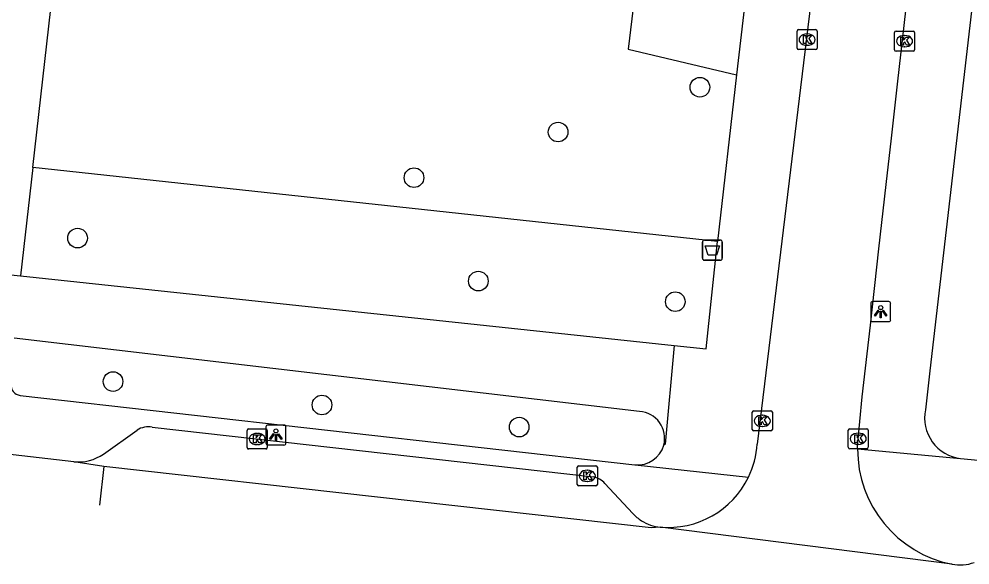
# Model space of a CAD drawing. Extents: x 162082 to 163393, y 388091 to 388632.
# Drawn here: x 162610.54 to 162657.96, y 388105.31 to 388132.52 of the extents above; entities that cross this region are included whole.
import ezdxf

# ---------------------------------------------------------------- set-up
doc = ezdxf.new("R2010")
doc.units = 0
for name, color, linetype in [('IMGEO_Afvalbak', 7, 'Continuous'), ('IMGEO_Boom', 7, 'Continuous'), ('IMGEO_Fietspad_open', 7, 'Continuous'), ('IMGEO_Groenvoorziening', 7, 'Continuous'), ('IMGEO_Kolk', 7, 'Continuous'), ('IMGEO_Lichtpunt', 7, 'Continuous'), ('IMGEO_Rijbaan_lokaal_gesloten', 7, 'Continuous'), ('IMGEO_Rijbaan_lokaal_open', 7, 'Continuous'), ('IMGEO_Voetpad_open', 7, 'Continuous')]:
    doc.layers.add(name, color=color, linetype=linetype)

msp = doc.modelspace()

# ---------------------------------------------------------------- linework, layer by layer
at = {"layer": 'IMGEO_Afvalbak'}
for p, q in [((162644.719, 388121.497), (162645.509, 388121.497)), ((162645.509, 388121.497), (162644.719, 388121.497)), ((162644.619, 388120.597), (162644.619, 388121.397)), ((162644.619, 388121.397), (162644.619, 388120.597)), ((162645.609, 388121.397), (162645.609, 388120.597)), ((162645.609, 388120.597), (162645.609, 388121.397)), ((162645.509, 388120.497), (162644.719, 388120.497)), ((162644.719, 388120.497), (162645.509, 388120.497))]:
    msp.add_line(p, q, dxfattribs=at)
msp.add_lwpolyline([(162644.762, 388121.211), (162645.466, 388121.211), (162645.317, 388120.741), (162644.911, 388120.741), (162644.762, 388121.211)], dxfattribs=at)
for centre, start, end in [((162644.719, 388121.397), 90, 180), ((162644.719, 388121.397), 90, 180), ((162645.509, 388121.397), 0, 90), ((162645.509, 388121.397), 360, 90), ((162644.719, 388120.597), 180, 270), ((162644.719, 388120.597), 180, 270), ((162645.509, 388120.597), 270, 0), ((162645.509, 388120.597), 270, 0)]:
    msp.add_arc(centre, 0.1, start, end, dxfattribs=at)
at = {"layer": 'IMGEO_Boom'}
for centre in [(162644.494, 388129.121), (162637.421, 388126.886), (162630.234, 388124.612), (162613.457, 388121.6), (162633.443, 388119.458), (162643.265, 388118.431), (162615.226, 388114.447), (162625.645, 388113.282), (162635.48, 388112.179)]:
    msp.add_circle(centre, 0.489, dxfattribs=at)
at = {"layer": 'IMGEO_Fietspad_open'}
for points in [[(162611.227, 388125.114), (162618.361, 388188.104)], [(162611.227, 388125.114), (162610.616, 388119.717)], [(162607.732, 388120.019), (162610.616, 388119.717)]]:
    msp.add_lwpolyline(points, dxfattribs=at)
at = {"layer": 'IMGEO_Groenvoorziening'}
for points in [[(162652.348, 388181.486), (162647.106, 388182.185), (162640.919, 388131.009), (162646.317, 388129.731)], [(162645.375, 388121.434), (162611.227, 388125.114)]]:
    msp.add_lwpolyline(points, dxfattribs=at)
at = {"layer": 'IMGEO_Kolk'}
for p, q in [((162649.337, 388131.068), (162649.337, 388131.92)), ((162649.412, 388131.994), (162650.264, 388131.994)), ((162650.338, 388131.92), (162650.338, 388131.068)), ((162654.274, 388131.917), (162655.126, 388131.917)), ((162649.825, 388131.774), (162649.85, 388131.774)), ((162654.199, 388130.991), (162654.199, 388131.843)), ((162654.687, 388131.697), (162654.712, 388131.697)), ((162655.2, 388131.843), (162655.2, 388130.991)), ((162650.264, 388130.994), (162649.412, 388130.994)), ((162649.848, 388131.214), (162649.823, 388131.214)), ((162654.71, 388131.137), (162654.685, 388131.137)), ((162655.126, 388130.917), (162654.274, 388130.917)), ((162647.179, 388112.99), (162648.031, 388112.99)), ((162647.104, 388112.064), (162647.104, 388112.916)), ((162647.592, 388112.77), (162647.617, 388112.77)), ((162648.105, 388112.916), (162648.105, 388112.064)), ((162621.913, 388111.162), (162621.913, 388112.014)), ((162621.988, 388112.088), (162622.84, 388112.088)), ((162622.914, 388112.014), (162622.914, 388111.162)), ((162648.031, 388111.99), (162647.179, 388111.99)), ((162647.615, 388112.21), (162647.59, 388112.21)), ((162651.89, 388111.172), (162651.89, 388112.024)), ((162651.965, 388112.098), (162652.817, 388112.098)), ((162652.891, 388112.024), (162652.891, 388111.172)), ((162622.401, 388111.868), (162622.426, 388111.868)), ((162652.378, 388111.878), (162652.403, 388111.878)), ((162622.84, 388111.088), (162621.988, 388111.088)), ((162622.424, 388111.308), (162622.399, 388111.308)), ((162652.817, 388111.098), (162651.965, 388111.098)), ((162652.401, 388111.318), (162652.376, 388111.318)), ((162638.377, 388109.323), (162638.377, 388110.175)), ((162638.452, 388110.249), (162639.304, 388110.249)), ((162639.378, 388110.175), (162639.378, 388109.323)), ((162638.865, 388110.029), (162638.89, 388110.029)), ((162639.304, 388109.249), (162638.452, 388109.249)), ((162638.888, 388109.469), (162638.863, 388109.469))]:
    msp.add_line(p, q, dxfattribs=at)
for points in [[(162649.337, 388131.068), (162649.337, 388131.92)], [(162649.412, 388131.994), (162650.264, 388131.994)], [(162650.338, 388131.92), (162650.338, 388131.068)], [(162654.274, 388131.917), (162655.126, 388131.917)], [(162649.658, 388131.694), (162649.781, 388131.694), (162649.781, 388131.543), (162649.911, 388131.694), (162650.075, 388131.694), (162649.929, 388131.543), (162650.082, 388131.294), (162649.93, 388131.294), (162649.845, 388131.458), (162649.781, 388131.391), (162649.781, 388131.294), (162649.658, 388131.294), (162649.658, 388131.694)], [(162654.199, 388130.991), (162654.199, 388131.843)], [(162654.52, 388131.617), (162654.643, 388131.617), (162654.643, 388131.466), (162654.773, 388131.617), (162654.937, 388131.617), (162654.791, 388131.466), (162654.944, 388131.217), (162654.792, 388131.217), (162654.707, 388131.381), (162654.643, 388131.314), (162654.643, 388131.217), (162654.52, 388131.217), (162654.52, 388131.617)], [(162655.2, 388131.843), (162655.2, 388130.991)], [(162650.264, 388130.994), (162649.412, 388130.994)], [(162655.126, 388130.917), (162654.274, 388130.917)], [(162647.179, 388112.99), (162648.031, 388112.99)], [(162647.104, 388112.064), (162647.104, 388112.916)], [(162647.425, 388112.69), (162647.548, 388112.69), (162647.548, 388112.539), (162647.678, 388112.69), (162647.842, 388112.69), (162647.696, 388112.539), (162647.849, 388112.29), (162647.697, 388112.29), (162647.612, 388112.454), (162647.548, 388112.387), (162647.548, 388112.29), (162647.425, 388112.29), (162647.425, 388112.69)], [(162648.105, 388112.916), (162648.105, 388112.064)], [(162621.913, 388111.162), (162621.913, 388112.014)], [(162621.988, 388112.088), (162622.84, 388112.088)], [(162622.914, 388112.014), (162622.914, 388111.162)], [(162648.031, 388111.99), (162647.179, 388111.99)], [(162651.89, 388111.172), (162651.89, 388112.024)], [(162651.965, 388112.098), (162652.817, 388112.098)], [(162652.891, 388112.024), (162652.891, 388111.172)], [(162622.234, 388111.788), (162622.357, 388111.788), (162622.357, 388111.637), (162622.487, 388111.788), (162622.651, 388111.788), (162622.505, 388111.637), (162622.658, 388111.388), (162622.506, 388111.388), (162622.421, 388111.552), (162622.357, 388111.485), (162622.357, 388111.388), (162622.234, 388111.388), (162622.234, 388111.788)], [(162652.211, 388111.798), (162652.334, 388111.798), (162652.334, 388111.647), (162652.464, 388111.798), (162652.628, 388111.798), (162652.482, 388111.647), (162652.635, 388111.398), (162652.483, 388111.398), (162652.398, 388111.562), (162652.334, 388111.495), (162652.334, 388111.398), (162652.211, 388111.398), (162652.211, 388111.798)], [(162622.84, 388111.088), (162621.988, 388111.088)], [(162652.817, 388111.098), (162651.965, 388111.098)], [(162638.377, 388109.323), (162638.377, 388110.175)], [(162638.452, 388110.249), (162639.304, 388110.249)], [(162639.378, 388110.175), (162639.378, 388109.323)], [(162638.698, 388109.949), (162638.821, 388109.949), (162638.821, 388109.798), (162638.951, 388109.949), (162639.115, 388109.949), (162638.969, 388109.798), (162639.122, 388109.549), (162638.97, 388109.549), (162638.885, 388109.713), (162638.821, 388109.646), (162638.821, 388109.549), (162638.698, 388109.549), (162638.698, 388109.949)], [(162639.304, 388109.249), (162638.452, 388109.249)]]:
    msp.add_lwpolyline(points, dxfattribs=at)
for centre, start, end in [((162649.414, 388131.918), 91.552, 178.448), ((162649.414, 388131.918), 91.552, 178.448), ((162650.262, 388131.918), 1.552, 88.448), ((162650.262, 388131.918), 1.552, 88.448), ((162654.276, 388131.841), 91.552, 178.448), ((162654.276, 388131.841), 91.552, 178.448), ((162655.124, 388131.841), 1.552, 88.448), ((162655.124, 388131.841), 1.552, 88.448), ((162649.414, 388131.07), 181.552, 268.448), ((162649.414, 388131.07), 181.552, 268.448), ((162650.262, 388131.07), 271.552, 358.448), ((162650.262, 388131.07), 271.552, 358.448), ((162654.276, 388130.993), 181.552, 268.448), ((162654.276, 388130.993), 181.552, 268.448), ((162655.124, 388130.993), 271.552, 358.448), ((162655.124, 388130.993), 271.552, 358.448), ((162647.181, 388112.914), 91.552, 178.448), ((162647.181, 388112.914), 91.552, 178.448), ((162648.029, 388112.914), 1.552, 88.448), ((162648.029, 388112.914), 1.552, 88.448), ((162621.99, 388112.012), 91.552, 178.448), ((162621.99, 388112.012), 91.552, 178.448), ((162622.838, 388112.012), 1.552, 88.448), ((162622.838, 388112.012), 1.552, 88.448), ((162647.181, 388112.066), 181.552, 268.448), ((162647.181, 388112.066), 181.552, 268.448), ((162648.029, 388112.066), 271.552, 358.448), ((162648.029, 388112.066), 271.552, 358.448), ((162651.967, 388112.022), 91.552, 178.448), ((162651.967, 388112.022), 91.552, 178.448), ((162652.815, 388112.022), 1.552, 88.448), ((162652.815, 388112.022), 1.552, 88.448), ((162621.99, 388111.164), 181.552, 268.448), ((162621.99, 388111.164), 181.552, 268.448), ((162622.838, 388111.164), 271.552, 358.448), ((162622.838, 388111.164), 271.552, 358.448), ((162651.967, 388111.174), 181.552, 268.448), ((162651.967, 388111.174), 181.552, 268.448), ((162652.815, 388111.174), 271.552, 358.448), ((162652.815, 388111.174), 271.552, 358.448), ((162638.454, 388110.173), 91.552, 178.448), ((162638.454, 388110.173), 91.552, 178.448), ((162639.302, 388110.173), 1.552, 88.448), ((162639.302, 388110.173), 1.552, 88.448), ((162638.454, 388109.325), 181.552, 268.448), ((162638.454, 388109.325), 181.552, 268.448), ((162639.302, 388109.325), 271.552, 358.448), ((162639.302, 388109.325), 271.552, 358.448)]:
    msp.add_arc(centre, 0.0765, start, end, dxfattribs=at)
for centre, major_axis, ratio, start_param, end_param in [((162649.824, 388131.494), (-0.387, 0.002), 0.722429, 4.712389, 7.853982), ((162649.849, 388131.494), (-0.39, 0.002), 0.717154, 1.570796, 4.712389), ((162654.686, 388131.417), (-0.387, 0.002), 0.722429, 4.712389, 7.853982), ((162654.711, 388131.417), (-0.39, 0.002), 0.717154, 1.570796, 4.712389), ((162647.591, 388112.49), (-0.387, 0.002), 0.722429, 4.712389, 7.853982), ((162647.616, 388112.49), (-0.39, 0.002), 0.717154, 1.570796, 4.712389), ((162622.4, 388111.588), (-0.387, 0.002), 0.722429, 4.712389, 7.853982), ((162622.425, 388111.588), (-0.39, 0.002), 0.717154, 1.570796, 4.712389), ((162652.377, 388111.598), (-0.387, 0.002), 0.722429, 4.712389, 7.853982), ((162652.402, 388111.598), (-0.39, 0.002), 0.717154, 1.570796, 4.712389), ((162638.864, 388109.749), (-0.387, 0.002), 0.722429, 4.712389, 7.853982), ((162638.889, 388109.749), (-0.39, 0.002), 0.717154, 1.570796, 4.712389)]:
    msp.add_ellipse(centre, major_axis=major_axis, ratio=ratio, start_param=start_param, end_param=end_param, dxfattribs=at)
at = {"layer": 'IMGEO_Lichtpunt'}
for p, q in [((162653.01, 388118.337), (162653.01, 388117.53)), ((162653.01, 388118.337), (162653.01, 388117.53)), ((162653.912, 388118.432), (162653.104, 388118.432)), ((162653.912, 388118.432), (162653.104, 388118.432)), ((162654.006, 388117.53), (162654.006, 388118.337)), ((162654.006, 388117.53), (162654.006, 388118.337)), ((162653.104, 388117.436), (162653.912, 388117.436)), ((162653.104, 388117.436), (162653.912, 388117.436)), ((162622.849, 388112.188), (162622.849, 388111.381)), ((162622.849, 388112.188), (162622.849, 388111.381)), ((162623.751, 388112.283), (162622.943, 388112.283)), ((162623.751, 388112.283), (162622.943, 388112.283)), ((162623.845, 388111.381), (162623.845, 388112.188)), ((162623.845, 388111.381), (162623.845, 388112.188)), ((162622.943, 388111.287), (162623.751, 388111.287)), ((162622.943, 388111.287), (162623.751, 388111.287))]:
    msp.add_line(p, q, dxfattribs=at)
for points in [[(162653.384, 388118.001), (162653.423, 388117.973), (162653.235, 388117.711), (162653.197, 388117.738), (162653.384, 388118.001)], [(162653.486, 388117.953), (162653.533, 388117.953), (162653.533, 388117.631), (162653.486, 388117.631), (162653.486, 388117.953)], [(162653.596, 388117.973), (162653.634, 388118), (162653.821, 388117.738), (162653.782, 388117.71), (162653.596, 388117.973)], [(162623.223, 388111.852), (162623.262, 388111.824), (162623.074, 388111.562), (162623.036, 388111.589), (162623.223, 388111.852)], [(162623.325, 388111.804), (162623.372, 388111.804), (162623.372, 388111.482), (162623.325, 388111.482), (162623.325, 388111.804)], [(162623.435, 388111.824), (162623.473, 388111.851), (162623.66, 388111.589), (162623.621, 388111.561), (162623.435, 388111.824)]]:
    msp.add_lwpolyline(points, dxfattribs=at)
for centre in [(162653.509, 388118.135), (162623.348, 388111.986)]:
    msp.add_circle(centre, 0.0994, dxfattribs=at)
for centre, start, end in [((162653.104, 388118.337), 90, 180), ((162653.104, 388118.337), 90, 180), ((162653.912, 388118.337), 0, 90), ((162653.912, 388118.337), 0, 90), ((162653.104, 388117.53), 180, 270), ((162653.104, 388117.53), 180, 270), ((162653.912, 388117.53), 270, 0), ((162653.912, 388117.53), 270, 360), ((162622.943, 388112.188), 90, 180), ((162622.943, 388112.188), 90, 180), ((162623.751, 388112.188), 0, 90), ((162623.751, 388112.188), 0, 90), ((162622.943, 388111.381), 180, 270), ((162622.943, 388111.381), 180, 270), ((162623.751, 388111.381), 270, 0), ((162623.751, 388111.381), 270, 360)]:
    msp.add_arc(centre, 0.0946, start, end, dxfattribs=at)
at = {"layer": 'IMGEO_Rijbaan_lokaal_gesloten'}
for points in [[(162613.276, 388110.455), (162593.38, 388112.74)], [(162614.768, 388110.217), (162613.276, 388110.455)], [(162614.768, 388110.217), (162614.551, 388108.282)], [(162642.511, 388107.196), (162642.059, 388107.16), (162614.768, 388110.217)], [(162657.068, 388105.345), (162642.511, 388107.196)]]:
    msp.add_lwpolyline(points, dxfattribs=at)
msp.add_arc((162657.462, 388107.376), 2.069, 259.0088, 290.176, dxfattribs=at)
at = {"layer": 'IMGEO_Rijbaan_lokaal_open'}
for points in [[(162652.85, 388160.097), (162650.451, 388136.91), (162647.355, 388111.336)], [(162652.357, 388111.094), (162652.359, 388111.236), (162652.592, 388113.689), (162652.996, 388117.268), (162653.424, 388121.06), (162653.786, 388124.269), (162654.047, 388126.579), (162654.369, 388129.428), (162655.095, 388135.868), (162655.776, 388141.901), (162656.055, 388144.368), (162656.44, 388147.781), (162656.662, 388149.749), (162657.14, 388153.984), (162657.345, 388155.801), (162657.696, 388159.177), (162657.747, 388159.621)]]:
    msp.add_lwpolyline(points, dxfattribs=at)
for centre, radius, start, end in [((162642.909, 388111.631), 4.456, 334.0939, 356.2074), ((162658.188, 388111.068), 5.831, 179.7397, 258.9259), ((162642.913, 388111.63), 4.452, 264.8224, 334.0831)]:
    msp.add_arc(centre, radius, start, end, dxfattribs=at)
at = {"layer": 'IMGEO_Voetpad_open'}
for points in [[(162652.348, 388181.486), (162646.317, 388129.731)], [(162661.941, 388166.636), (162655.964, 388114.983), (162655.74, 388113.043)], [(162646.317, 388129.731), (162645.375, 388121.434)], [(162643.205, 388116.25), (162644.798, 388116.081), (162645.375, 388121.434)], [(162610.616, 388119.717), (162643.205, 388116.25)], [(162641.48, 388112.962), (162610.292, 388116.62)], [(162643.205, 388116.25), (162642.758, 388111.326), (162642.688, 388111.281)], [(162610.592, 388113.761), (162641.25, 388110.302)], [(162614.746, 388110.832), (162616.425, 388112.034)], [(162617.182, 388112.182), (162639.179, 388109.698)], [(162652.357, 388111.094), (162657.492, 388110.617)], [(162657.492, 388110.617), (162662.214, 388110.161)], [(162641.25, 388110.302), (162641.26, 388110.299), (162646.917, 388109.684)], [(162639.755, 388109.374), (162641.153, 388107.879)]]:
    msp.add_lwpolyline(points, dxfattribs=at)
for centre, radius, start, end in [((162610.651, 388114.276), 0.518, 175.6543, 263.5078), ((162641.398, 388111.628), 1.336, 344.9249, 86.4787), ((162657.73, 388112.634), 2.031, 168.3909, 263.2809), ((162617.013, 388111.038), 1.157, 81.585, 120.5395), ((162641.399, 388111.629), 1.335, 263.6008, 344.8938), ((162613.498, 388112.643), 2.2, 264.2046, 304.5638), ((162638.96, 388108.634), 1.086, 42.9328, 78.3517), ((162642.674, 388109.223), 2.03, 221.4685, 237.3511), ((162642.684, 388109.229), 2.04, 237.1957, 265.1249)]:
    msp.add_arc(centre, radius, start, end, dxfattribs=at)

doc.saveas('drawing.dxf')
